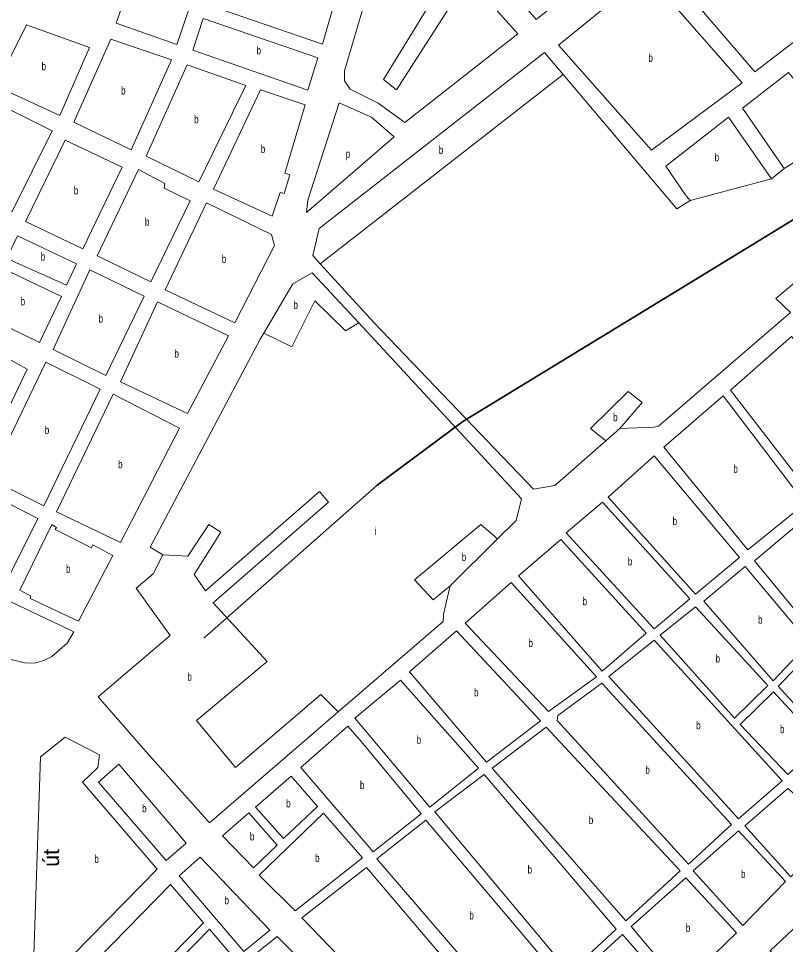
# Model space of a CAD drawing. Extents: x 639657 to 671642, y 222838 to 252123.
# Drawn here: x 650572 to 651529, y 240424 to 241581 of the extents above; entities that cross this region are included whole.
import ezdxf
from ezdxf.enums import TextEntityAlignment as Align

# ---------------------------------------------------------------- set-up
doc = ezdxf.new("R2010")
doc.units = 0
doc.header["$LTSCALE"] = 4
for name, color, linetype, lineweight in [('1', 7, 'Continuous', 13), ('21', 7, 'Continuous', 13), ('57', 7, 'Continuous', 35)]:
    doc.layers.add(name, color=color, linetype=linetype, lineweight=lineweight)
doc.layers.add('22', color=7, linetype='Continuous')
doc.layers.add('7', color=7, linetype='Continuous')

msp = doc.modelspace()

# ---------------------------------------------------------------- linework, layer by layer
at = {"layer": '1'}
for p, q in [((651511.85, 241380.72), (651527.801, 241393.575)), ((650809.93, 240576.35), (650970.711, 240714.917))]:
    msp.add_line(p, q, dxfattribs=at)
for points in [[(651042.91, 241723.75), (651000.25, 241588.57), (650978.75, 241515.39), (650978.72, 241502.93), (650985.51, 241492.64), (651020.76, 241475.03), (651054.16, 241450.81), (651194.89, 241561.48), (651140.39, 241622.97), (651128.15, 241623.67), (651043.6, 241491.69), (651027.12, 241504.65), (651116.68, 241650.58)], [(651560.44, 241567.36), (651491.05, 241514.17), (651373.32, 241651.79), (651446.81, 241710.76)], [(651199.57, 241601), (651273.23, 241698.22), (651325.49, 241665.54), (651218.16, 241579.64)], [(650785.69, 241618.49), (650716.58, 241642.27), (650693.66, 241574.9), (650769.2, 241548.3), (650789.74, 241608.17)], [(650963.24, 241591.02), (650825.46, 241637.73), (650810.55, 241596.96), (650951.12, 241548.74)], [(651355.64, 241637.04), (651245.72, 241547.5), (651362.19, 241416.34), (651475.1, 241500.49)], [(650945.49, 241531.79), (650802.14, 241580.65), (650789.16, 241541.39), (650932.95, 241491.44)], [(650660.09, 241544.48), (650581.33, 241572.8), (650543.14, 241496.43), (650622.95, 241459.52)], [(650640.54, 241451.32), (650686.74, 241554.94), (650762.71, 241528.99), (650712.2, 241416.79)], [(650730.87, 241408.8), (650782.03, 241523.15), (650855.42, 241497.21), (650796.73, 241376.65)], [(650903.93, 241387.57), (650929.68, 241473.19), (650873.88, 241491.58), (650815.18, 241367.8), (650888.34, 241334.13), (650898.29, 241363.53), (650903.23, 241362.44), (650910.37, 241385.62)], [(650613.46, 241440.65), (650534.72, 241479.7), (650524.58, 241458.03), (650529.94, 241454.8), (650509.87, 241412.97), (650503.43, 241415.78), (650482.5, 241373.09), (650514.9, 241357.34), (650519.63, 241362.48), (650563.61, 241339.61)], [(651012.22, 241457.54), (650971.86, 241475.42), (650932.63, 241354), (650931.09, 241338.33), (651040.73, 241433.11)], [(650629.75, 241429.01), (650580.34, 241327.12), (650651.78, 241293.02), (650700.77, 241394.92)], [(650721.16, 241392.08), (650669.8, 241284.17), (650736.95, 241252.02), (650785.94, 241353.05), (650753.54, 241368.81), (650754.41, 241374.82)], [(650887.43, 241310.94), (650806.33, 241350.64), (650754.54, 241242.1), (650841.64, 241200.66), (650891.05, 241297.19)], [(650570.41, 241309.32), (650643.79, 241274.36), (650631.27, 241247.54), (650557.03, 241281.22)], [(650523.37, 241212.15), (650550.99, 241268.99), (650625.22, 241233.6), (650597.6, 241176.11)], [(650614.76, 241167.26), (650660.52, 241267.02), (650728.53, 241233.79), (650680.63, 241135.11)], [(650833.87, 241184.58), (650745.27, 241226.87), (650699.08, 241126.91), (650782.54, 241087.63)], [(650560.87, 241172.11), (650515.6, 241194.13), (650444.6, 241048.9), (650519.69, 241012.22), (650582.28, 241142.86), (650555.25, 241157.74)], [(651537.01, 241183.77), (651460.78, 241116.44), (651565.18, 240981.43), (651651.6, 241051)], [(650605.49, 241151.61), (650535.14, 241005.74), (650603.15, 240972.08), (650673.5, 241117.95)], [(650689.81, 241111.47), (650619.02, 240964.53), (650699.05, 240926.33), (650772.4, 241069.18)], [(651451.71, 241109.37), (651377.59, 241045.29), (651482.47, 240917.27), (651553.96, 240974.88)], [(651365.33, 241034.43), (651307.76, 240982.85), (651416.88, 240861.86), (651471.81, 240907.5)], [(650524.6, 240903.54), (650560.84, 240974.11), (650595.59, 240956.2), (650559.78, 240884.13)], [(651300.83, 240976.88), (651255.51, 240938.31), (651365.15, 240818.4), (651409.95, 240855.89)], [(651564.25, 240965.3), (651490.66, 240903.37), (651566.73, 240811.1), (651632.23, 240876.72)], [(650586.78, 240859.37), (650573.27, 240866.92), (650612.97, 240948.86), (650618.98, 240945.2), (650617.47, 240942.41), (650662.52, 240919.54), (650664.25, 240923.19), (650689.35, 240910.24), (650646.42, 240828.09), (650586.13, 240856.15)], [(651248.59, 240930.19), (651195.81, 240884.57), (651300.6, 240765.69), (651355.52, 240812.94)], [(650481.83, 240890.11), (650640.8, 240814.79), (650632.39, 240800.42), (650613.03, 240783.72), (650603.14, 240779.02), (650591.53, 240775.39), (650579.5, 240775.85), (650560.4, 240780.62), (650455.71, 240834.98)], [(651478.9, 240896.28), (651427.17, 240852.82), (651514.05, 240753.66), (651558.76, 240800.82)], [(651186.75, 240876.43), (651129.17, 240825.39), (651233.35, 240715.1), (651293.14, 240758.63)], [(651417.02, 240845.74), (651372.74, 240810.41), (651465.58, 240707), (651507.12, 240747.68)], [(651223.25, 240703.72), (651118.51, 240816.16), (651059.87, 240764.57), (651156.01, 240652.06)], [(651365.27, 240804.43), (651308.73, 240758.78), (651470.48, 240581.3), (651525.4, 240628.55)], [(651564.75, 240792.27), (651520.03, 240746.73), (651581.9, 240679.04), (651625.59, 240720.82)], [(651085.05, 240595.53), (650991.61, 240706.99), (651048.68, 240754.26), (651145.87, 240644.44)], [(651300.2, 240750.64), (651245.22, 240710.37), (651244.2, 240703.91), (651408.12, 240524.31), (651461.95, 240574.24)], [(651514.18, 240739.69), (651472.63, 240699), (651532.31, 240636.67), (651574.96, 240674.14)], [(650923.89, 240645.3), (651014.57, 240539.98), (651074.38, 240587.37), (650999.98, 240677.17), (650982.83, 240696.74)], [(651230.31, 240695.73), (651163.06, 240644.6), (651329.77, 240453.74), (651397.99, 240516.15)], [(650651.52, 240626.89), (650744.768, 240518.274), (650599.08, 240369.47), (650589.21, 240374.22), (650599.17, 240658.56), (650629.71, 240682.99), (650672.84, 240661.01), (650670.45, 240645.33)], [(650755.72, 240529.2), (650780.68, 240550.84), (650696.88, 240649.36), (650671.28, 240626.86)], [(650945.07, 240596.73), (650911.84, 240634.37), (650867.53, 240595.79), (650902.25, 240556.42)], [(651152.92, 240636.45), (651091.55, 240589.68), (651259.43, 240389.15), (651318.04, 240443.42)], [(651532.47, 240618.94), (651478.62, 240572.24), (651536.16, 240508.81), (651594.75, 240566.31)], [(650894.51, 240548.06), (650859.35, 240588.5), (650826.23, 240559.78), (650865.03, 240519.76)], [(650917.12, 240466.19), (651001.179, 240532.36), (650952.57, 240588.34), (650872.1, 240510.94)], [(651080.36, 240579.36), (651019, 240530.98), (651190.63, 240331.56), (651248.21, 240380.99)], [(651470.62, 240566.25), (651414.11, 240516.3), (651475.99, 240448.08), (651529.23, 240502.84)], [(650852.81, 240415.4), (650885.51, 240442.19), (650798.47, 240533.2), (650772.23, 240510.05)], [(650925.27, 240457.37), (651111.57, 240264.65), (651176.37, 240320.1), (651006.11, 240520.55)], [(651405.05, 240507.62), (651336.82, 240446.81), (651399.3, 240372.15), (651468.01, 240438.87)], [(650802.41, 240451.15), (650761.25, 240499.12), (650597.94, 240332.31), (650642.53, 240288.2)], [(651560.75, 240463.9), (651510.14, 240416.15), (651630.61, 240286.66), (651682.86, 240331.74)], [(650852.35, 240393.5), (650809.91, 240443.19), (650650.89, 240280.67), (650696.77, 240234.19)], [(650913.04, 240345.7), (650947.04, 240381.3), (650894.73, 240434.23), (650860.75, 240407.01)], [(651325.63, 240436.5), (651267.54, 240383.31), (651330.02, 240308.65), (651334.85, 240308.69), (651390.79, 240362.4)]]:
    msp.add_lwpolyline(points, close=True, dxfattribs=at)
for points in [[(650948.339, 241274.543), (650938.9, 241284.93), (650946.91, 241318.57), (651228.55, 241538.32), (651251.616, 241511.073)], [(651251.616, 241511.073), (651393.78, 241343.14), (651410.35, 241353.61)], [(651527.801, 241393.575), (651475.6, 241468.91), (651533.202, 241513.553)], [(651410.35, 241353.61), (651404.16, 241360.92), (651379.78, 241396.18), (651458.37, 241457.38), (651511.85, 241380.72)], [(651304.966, 241053.333), (651241.12, 240997.66), (651214.71, 240992.76), (651015.6, 241200.52), (650948.339, 241274.543)], [(650996.33, 241200.559), (650938.34, 241263.2), (650914.24, 241249.5), (650877.772, 241187.97)], [(651535.639, 241213.609), (651370.91, 241071.56), (651365, 241070.43)], [(651169.825, 240930.803), (651193.03, 240953.87), (651199.77, 240980.8), (650996.33, 241200.559)], [(650877.772, 241187.97), (650873.22, 241180.29), (650736.02, 240920.35), (650751.69, 240911.08)], [(651365, 241070.43), (651322.67, 241068.77), (651304.966, 241053.333)], [(650970.711, 240714.917), (651101.7, 240827.81), (651102.2, 240836.97), (651110.7, 240872.03), (651169.825, 240930.803)], [(650751.69, 240911.08), (650739.62, 240887.05), (650718.32, 240869.47), (650760.74, 240810.33), (650671.04, 240733.6), (650728.05, 240667.99), (650809.93, 240576.35)]]:
    msp.add_lwpolyline(points, dxfattribs=at)
at = {"layer": '21'}
for p, q in [((650948.339, 241274.543), (651251.616, 241511.073)), ((651410.35, 241353.61), (651511.85, 241380.72))]:
    msp.add_line(p, q, dxfattribs=at)
for points in [[(651527.801, 241393.575), (651596.038, 241436.492), (651533.202, 241513.553)], [(651535.639, 241213.609), (651517.337, 241231.004), (651596.038, 241297.259), (651616.214, 241277.073)], [(650877.772, 241187.97), (650912.677, 241170.509), (650941.47, 241228.123), (650979.861, 241190.674), (650996.33, 241200.559)], [(651322.67, 241068.77), (651350.336, 241101.374), (651333.06, 241114.817), (651286.031, 241068.726), (651304.966, 241053.333)], [(650751.69, 240911.08), (650783.107, 240909.329), (650809.021, 240948.698), (650824.378, 240939.096), (650790.786, 240886.283), (650805.182, 240866.119), (650947.229, 240989.988), (650958.747, 240976.544), (650814.78, 240850.755), (650881.965, 240777.778), (650793.665, 240703.841), (650842.614, 240645.267), (650949.149, 240736.488), (650970.711, 240714.917)], [(651110.7, 240872.03), (651089.276, 240854.596), (651066.242, 240879.562), (651148.783, 240948.698), (651169.825, 240930.803)]]:
    msp.add_lwpolyline(points, dxfattribs=at)
at = {"layer": '57'}
msp.add_lwpolyline([(653106.626, 242368.869), (652978.529, 242239.779), (652908.052, 242181.018), (652588.91, 241978.322), (652468.654, 241896.695), (651918.629, 241561.782), (651394.642, 241240.93), (651126.243, 241077.567), (651019.464, 240998.015), (650802.875, 240806.658)], dxfattribs=at)

# ---------------------------------------------------------------- texts
at = {"layer": '22'}
msp.add_text('út', height=20, rotation=89.9, dxfattribs=at).set_placement((650622.196, 240532.277), align=Align.CENTER)
at = {"layer": '7', "width": 0.75}
for s, p in [('b', (650868.776, 241536.045)), ('b', (651358.189, 241526.69)), ('b', (650600.358, 241516.16)), ('b', (650699.619, 241485.865)), ('b', (650790.824, 241449.9)), ('b', (650874.04, 241412.855)), ('b', (651096.396, 241411.709)), ('p', (650980.048, 241406.875)), ('b', (651440.794, 241402.405)), ('b', (650640.623, 241361.015)), ('b', (650729.368, 241322.05)), ('b', (650599.214, 241278.43)), ('b', (650825.286, 241275.65)), ('b', (650574.167, 241222.55)), ('b', (650914.836, 241218.042)), ('b', (650671.456, 241201.065)), ('b', (650766.25, 241157.25)), ('b', (651314.104, 241077.849)), ('b', (650604.32, 241061.845)), ('b', (650695.898, 241018.9)), ('b', (651464.258, 241013.32)), ('b', (651388.387, 240948.145)), ('b', (651125.027, 240903.088)), ('b', (650630.845, 240888.475)), ('b', (651332.496, 240897.64)), ('b', (651275.85, 240847.94)), ('b', (651495.064, 240824.97)), ('b', (651208.378, 240795.765)), ('b', (651442.03, 240776.37)), ('b', (650782.3, 240753.656)), ('b', (651140.42, 240734.11)), ('b', (651417.824, 240692.865)), ('b', (651522.466, 240688.18)), ('b', (651068.717, 240674.895)), ('b', (651354.401, 240637.475)), ('b', (650997.895, 240618.36)), ('b', (650725.878, 240589.28)), ('b', (650905.765, 240595.395)), ('b', (651283.686, 240574.735)), ('b', (650860.47, 240554.13)), ('b', (650666.236, 240526.23)), ('b', (650941.89, 240527.265)), ('b', (651207.302, 240512.8)), ('b', (651473.814, 240507.165)), ('b', (650828.733, 240474.3)), ('b', (651134.597, 240455.46)), ('b', (651404.848, 240439.885))]:
    msp.add_text(s, height=10, dxfattribs=at).set_placement(p)
at = {"layer": '7'}
msp.add_text('i', height=10, dxfattribs=at).set_placement((651015.613, 240935.736))

doc.saveas('drawing.dxf')
